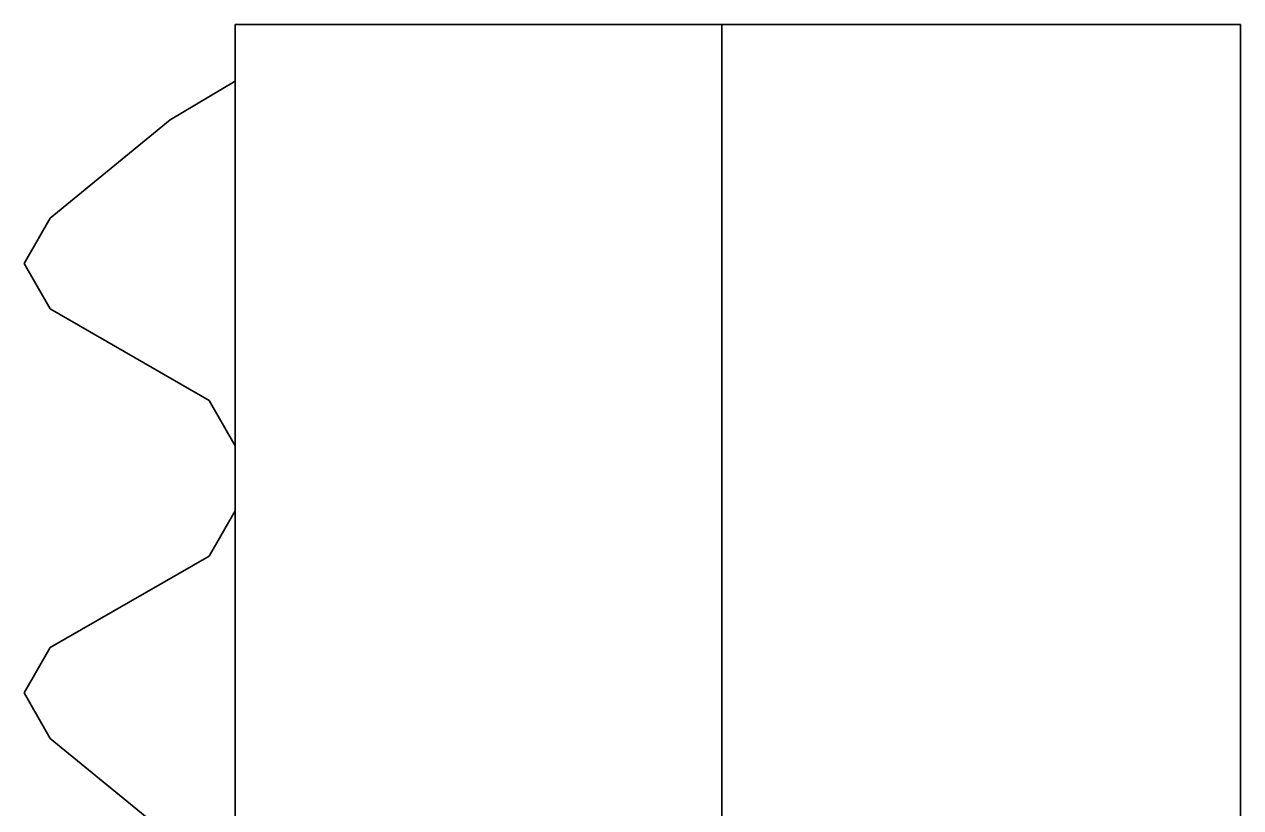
# Model space of a CAD drawing. Extents: x 1131015 to 1136271, y 133453 to 174329.
# Drawn here: x 1132356.459 to 1132358.022, y 157177.036 to 157178.043 of the extents above; entities that cross this region are included whole.
import ezdxf

# ---------------------------------------------------------------- set-up
doc = ezdxf.new("R2010")
doc.units = 0
doc.layers.add('DESIGN - TYPICAL - Guardrail', color=7, linetype='Continuous')

msp = doc.modelspace()

# ---------------------------------------------------------------- linework, layer by layer
at = {"layer": 'DESIGN - TYPICAL - Guardrail'}
for p, q in [((1132357.3552, 157178.0428), (1132356.7302, 157178.0428)), ((1132356.7302, 157178.0428), (1132356.7302, 157176.8762)), ((1132357.3552, 157175.3866), (1132357.3552, 157178.0428)), ((1132357.3552, 157178.0428), (1132358.0218, 157178.0428)), ((1132358.0218, 157178.0428), (1132358.0218, 157175.3866)), ((1132356.7302, 157177.9699), (1132356.6468, 157177.9199)), ((1132356.6468, 157177.9199), (1132356.4927, 157177.7939)), ((1132356.4927, 157177.7939), (1132356.4593, 157177.7355)), ((1132356.4593, 157177.7355), (1132356.4927, 157177.6772)), ((1132356.4927, 157177.6772), (1132356.6968, 157177.5595)), ((1132356.6968, 157177.5595), (1132356.7302, 157177.5012)), ((1132356.7302, 157177.5012), (1132356.7302, 157177.4595)), ((1132356.7302, 157177.4595), (1132356.7302, 157177.4178)), ((1132356.7302, 157177.4178), (1132356.6968, 157177.3595)), ((1132356.6968, 157177.3595), (1132356.4927, 157177.2418)), ((1132356.4927, 157177.2418), (1132356.4593, 157177.1835)), ((1132356.4593, 157177.1835), (1132356.4927, 157177.1251)), ((1132356.4927, 157177.1251), (1132356.6468, 157176.9991))]:
    msp.add_line(p, q, dxfattribs=at)

doc.saveas('drawing.dxf')
